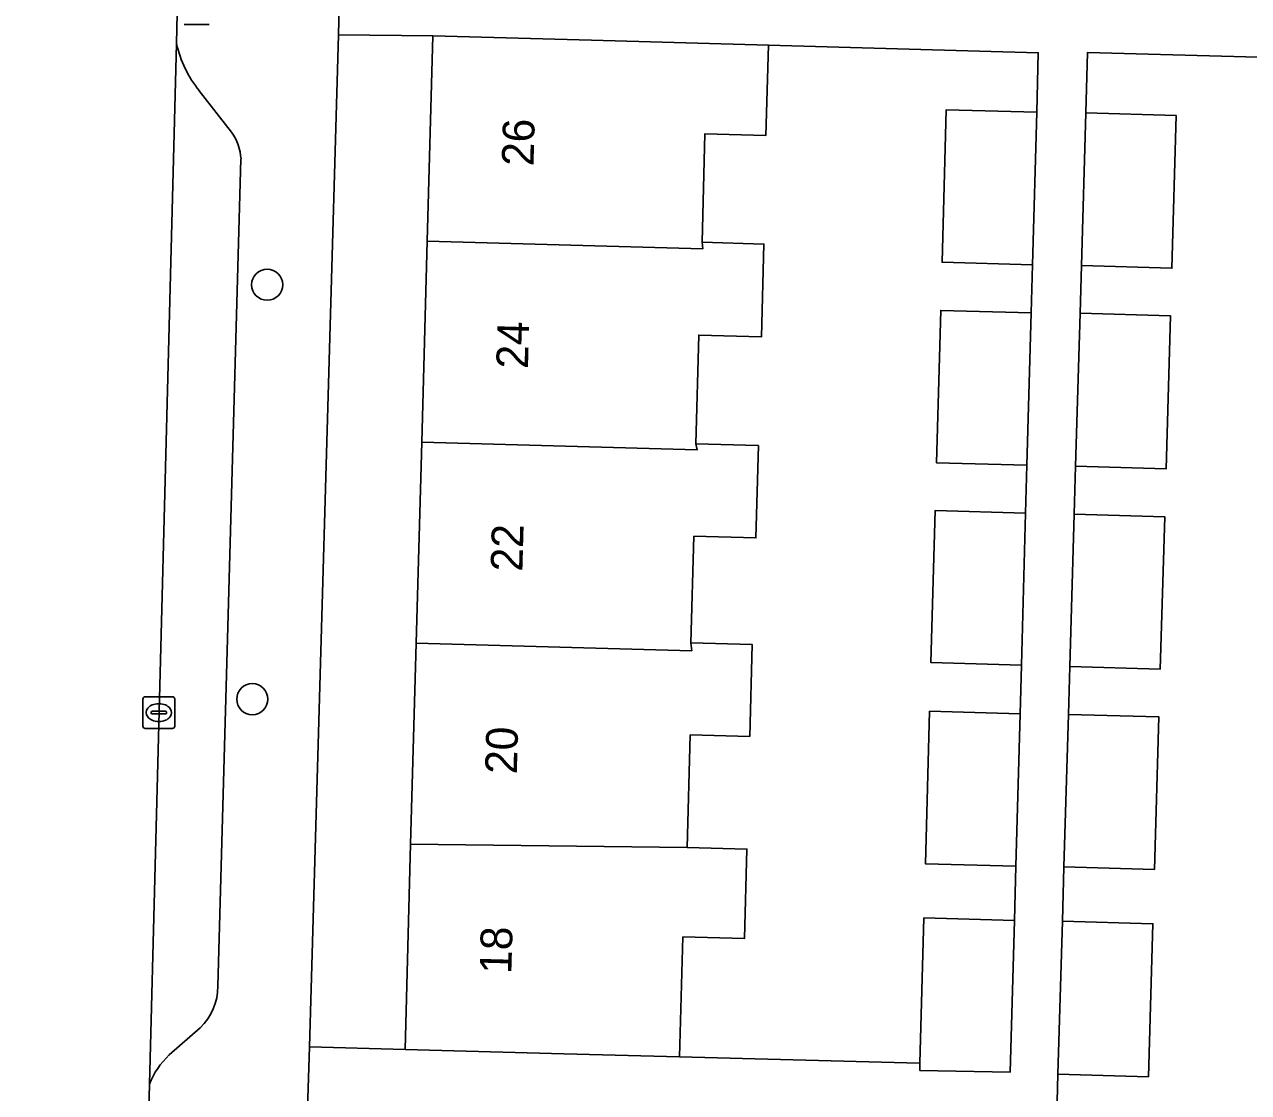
# Model space of a CAD drawing. Extents: x 162082 to 163401, y 388089 to 388636.
# Drawn here: x 162392.24 to 162430.78, y 388258.18 to 388291.79 of the extents above; entities that cross this region are included whole.
import ezdxf

# ---------------------------------------------------------------- set-up
doc = ezdxf.new("R2010")
doc.units = 0
for name, color, linetype in [('IMGEO_Boom', 7, 'Continuous'), ('IMGEO_Erf', 7, 'Continuous'), ('IMGEO_Kolk', 7, 'Continuous'), ('IMGEO_Lichtmast', 7, 'Continuous'), ('IMGEO_Pand', 7, 'Continuous'), ('IMGEO_Pand_nummerreeks', 7, 'Continuous'), ('IMGEO_Parkeervlak_open', 7, 'Continuous'), ('IMGEO_Rijbaan_lokaal_open', 7, 'Continuous'), ('IMGEO_Voetpad_open', 7, 'Continuous')]:
    doc.layers.add(name, color=color, linetype=linetype)

msp = doc.modelspace()

# ---------------------------------------------------------------- linework, layer by layer
at = {"layer": 'IMGEO_Boom'}
for centre in [(162399.883, 388283.598), (162399.416, 388270.555)]:
    msp.add_circle(centre, 0.489, dxfattribs=at)
at = {"layer": 'IMGEO_Erf'}
for points in [[(162404.576, 388272.316), (162404.75, 388278.644), (162404.924, 388284.971), (162405.101, 388291.43), (162402.125, 388291.466), (162401.214, 388259.609), (162404.225, 388259.534), (162404.402, 388265.988)], [(162423.765, 388276.414), (162423.806, 388277.918), (162420.957, 388277.997), (162421.09, 388282.793), (162423.939, 388282.714), (162423.98, 388284.228), (162421.132, 388284.307), (162421.264, 388289.105), (162424.113, 388289.026), (162424.164, 388290.901), (162415.664, 388291.139), (162415.586, 388288.296), (162413.669, 388288.349), (162413.575, 388284.934), (162415.526, 388284.881), (162415.445, 388281.959), (162413.473, 388282.013), (162413.379, 388278.589), (162415.353, 388278.535), (162415.273, 388275.632), (162413.321, 388275.685), (162413.228, 388272.326), (162415.156, 388272.273), (162415.077, 388269.381), (162413.206, 388269.433), (162413.108, 388265.889), (162414.987, 388265.837), (162414.91, 388263.019), (162412.972, 388263.072), (162412.868, 388259.296), (162420.029, 388259.112), (162420.436, 388259.102), (162420.562, 388263.672), (162423.411, 388263.594), (162423.458, 388265.3), (162420.609, 388265.378), (162420.742, 388270.177), (162423.591, 388270.099), (162423.633, 388271.629), (162420.784, 388271.707), (162420.916, 388276.492)]]:
    msp.add_lwpolyline(points, close=True, dxfattribs=at)
msp.add_lwpolyline([(162433.772, 388290.685), (162425.716, 388290.911), (162425.66, 388289.007), (162428.509, 388288.924), (162428.37, 388284.12), (162425.521, 388284.203), (162425.477, 388282.701), (162428.326, 388282.618), (162428.186, 388277.804), (162425.338, 388277.887), (162425.294, 388276.377), (162428.143, 388276.295), (162428.004, 388271.505), (162425.155, 388271.587), (162425.111, 388270.078), (162427.96, 388269.996), (162427.821, 388265.196), (162424.972, 388265.279), (162424.922, 388263.569), (162427.771, 388263.486), (162427.631, 388258.67), (162424.782, 388258.753), (162424.733, 388257.048)], dxfattribs=at)
at = {"layer": 'IMGEO_Kolk'}
for p, q in [((162395.972, 388269.707), (162395.972, 388270.559)), ((162396.047, 388270.633), (162396.899, 388270.633)), ((162396.46, 388270.413), (162396.485, 388270.413)), ((162396.973, 388270.559), (162396.973, 388269.707)), ((162396.231, 388270.127), (162396.231, 388270.139)), ((162396.669, 388270.09), (162396.271, 388270.09)), ((162396.274, 388270.176), (162396.672, 388270.176)), ((162396.715, 388270.139), (162396.715, 388270.127)), ((162396.899, 388269.633), (162396.047, 388269.633)), ((162396.483, 388269.853), (162396.458, 388269.853))]:
    msp.add_line(p, q, dxfattribs=at)
for points in [[(162395.972, 388269.707), (162395.972, 388270.559)], [(162396.047, 388270.633), (162396.899, 388270.633)], [(162396.973, 388270.559), (162396.973, 388269.707)], [(162396.899, 388269.633), (162396.047, 388269.633)]]:
    msp.add_lwpolyline(points, dxfattribs=at)
for centre, radius, start, end in [((162396.049, 388270.557), 0.0765, 91.552, 178.448), ((162396.049, 388270.557), 0.0765, 91.552, 178.448), ((162396.897, 388270.557), 0.0765, 1.552, 88.448), ((162396.897, 388270.557), 0.0765, 1.552, 88.448), ((162396.271, 388270.136), 0.0403, 85.8775, 175.7526), ((162396.268, 388270.126), 0.0366, 178.938, 274.7102), ((162396.672, 388270.133), 0.043, 264.8664, 352.4533), ((162396.676, 388270.138), 0.0386, 1.7309, 96.639), ((162396.049, 388269.709), 0.0765, 181.552, 268.448), ((162396.049, 388269.709), 0.0765, 181.552, 268.448), ((162396.897, 388269.709), 0.0765, 271.552, 358.448), ((162396.897, 388269.709), 0.0765, 271.552, 358.448)]:
    msp.add_arc(centre, radius, start, end, dxfattribs=at)
for centre, major_axis, ratio, start_param, end_param in [((162396.459, 388270.133), (-0.387, 0.002), 0.722429, 4.712389, 7.853982), ((162396.484, 388270.133), (-0.39, 0.002), 0.717154, 1.570796, 4.712389)]:
    msp.add_ellipse(centre, major_axis=major_axis, ratio=ratio, start_param=start_param, end_param=end_param, dxfattribs=at)
at = {"layer": 'IMGEO_Lichtmast'}
for p, q in [((162398.062, 388291.789), (162397.272, 388291.789)), ((162397.272, 388291.789), (162398.062, 388291.789))]:
    msp.add_line(p, q, dxfattribs=at)
at = {"layer": 'IMGEO_Pand'}
for points in [[(162413.575, 388284.934), (162413.669, 388288.349), (162415.586, 388288.296), (162415.664, 388291.139), (162410.1, 388291.292), (162405.101, 388291.43), (162404.924, 388284.971), (162413.596, 388284.734)], [(162424.113, 388289.026), (162421.264, 388289.105), (162421.132, 388284.307), (162423.98, 388284.228)], [(162425.66, 388289.007), (162425.521, 388284.203), (162428.37, 388284.12), (162428.509, 388288.924)], [(162404.75, 388278.644), (162413.423, 388278.407), (162413.379, 388278.589), (162413.473, 388282.013), (162415.445, 388281.959), (162415.526, 388284.881), (162413.575, 388284.934), (162413.596, 388284.734), (162404.924, 388284.971)], [(162423.939, 388282.714), (162421.09, 388282.793), (162420.957, 388277.997), (162423.806, 388277.918)], [(162425.477, 388282.701), (162425.338, 388277.887), (162428.186, 388277.804), (162428.326, 388282.618)], [(162413.228, 388272.326), (162413.321, 388275.685), (162415.273, 388275.632), (162415.353, 388278.535), (162413.379, 388278.589), (162413.423, 388278.407), (162404.75, 388278.644), (162404.576, 388272.316), (162413.25, 388272.079)], [(162423.765, 388276.414), (162420.916, 388276.492), (162420.784, 388271.707), (162423.633, 388271.629)], [(162425.294, 388276.377), (162425.155, 388271.587), (162428.004, 388271.505), (162428.143, 388276.295)], [(162413.228, 388272.326), (162413.25, 388272.079), (162404.576, 388272.316), (162404.402, 388265.988), (162413.108, 388265.889), (162413.206, 388269.433), (162415.077, 388269.381), (162415.156, 388272.273)], [(162423.591, 388270.099), (162420.742, 388270.177), (162420.609, 388265.378), (162423.458, 388265.3)], [(162425.111, 388270.078), (162424.972, 388265.279), (162427.821, 388265.196), (162427.96, 388269.996)], [(162404.402, 388265.988), (162404.225, 388259.534), (162409.224, 388259.396), (162412.868, 388259.296), (162412.972, 388263.072), (162414.91, 388263.019), (162414.987, 388265.837), (162413.108, 388265.889)], [(162423.411, 388263.594), (162420.562, 388263.672), (162420.436, 388259.102), (162420.43, 388258.871), (162423.28, 388258.82)], [(162424.922, 388263.569), (162424.782, 388258.753), (162427.631, 388258.67), (162427.771, 388263.486)]]:
    msp.add_lwpolyline(points, close=True, dxfattribs=at)
at = {"layer": 'IMGEO_Parkeervlak_open'}
for points in [[(162397.025, 388291.191), (162396.18, 388258.434)], [(162398.764, 388288.399), (162397.748, 388289.698)], [(162398.333, 388261.522), (162399.06, 388287.556)], [(162396.803, 388259.358), (162397.778, 388260.212)]]:
    msp.add_lwpolyline(points, dxfattribs=at)
for centre, radius, start, end in [((162400.73, 388292.064), 3.806, 193.2529, 218.4252), ((162397.434, 388287.459), 1.629, 3.429, 35.2661), ((162396.476, 388261.536), 1.857, 314.521, 359.5577), ((162398.418, 388257.597), 2.39, 132.5261, 159.4949)]:
    msp.add_arc(centre, radius, start, end, dxfattribs=at)
at = {"layer": 'IMGEO_Rijbaan_lokaal_open'}
for points in [[(162391.75, 388317.45), (162390.616, 388274.485), (162389.967, 388250), (162389.776, 388242.049), (162389.635, 388236.207), (162389.021, 388210.683), (162395.091, 388210.582), (162395.207, 388215.506), (162395.962, 388250), (162396.18, 388258.434), (162397.025, 388291.191)], [(162397.025, 388291.191), (162397.086, 388293.557), (162397.178, 388297.113), (162397.65, 388315.425), (162397.663, 388315.644), (162397.677, 388315.862)]]:
    msp.add_lwpolyline(points, dxfattribs=at)
at = {"layer": 'IMGEO_Voetpad_open'}
for points in [[(162399.079, 388257.704), (162401.158, 388257.665), (162401.214, 388259.609), (162402.125, 388291.466), (162402.164, 388292.833), (162400.237, 388292.887), (162400.351, 388296.587), (162400.146, 388296.769), (162397.178, 388297.113), (162397.086, 388293.557), (162397.025, 388291.191)], [(162402.164, 388292.833), (162402.125, 388291.466), (162405.101, 388291.43), (162410.1, 388291.292), (162415.664, 388291.139), (162424.164, 388290.901), (162424.113, 388289.026), (162423.98, 388284.228), (162423.939, 388282.714), (162423.806, 388277.918), (162423.765, 388276.414), (162423.633, 388271.629), (162423.591, 388270.099), (162423.458, 388265.3), (162423.411, 388263.594), (162423.28, 388258.82), (162420.43, 388258.871), (162420.436, 388259.102), (162420.029, 388259.112), (162412.868, 388259.296), (162409.224, 388259.396), (162404.225, 388259.534), (162401.214, 388259.609), (162401.158, 388257.665)], [(162424.733, 388257.048), (162424.782, 388258.753), (162424.922, 388263.569), (162424.972, 388265.279), (162425.111, 388270.078), (162425.155, 388271.587), (162425.294, 388276.377), (162425.338, 388277.887), (162425.477, 388282.701), (162425.521, 388284.203), (162425.66, 388289.007), (162425.716, 388290.911), (162433.772, 388290.685)], [(162397.748, 388289.698), (162398.764, 388288.399)], [(162399.06, 388287.556), (162398.333, 388261.522)], [(162397.778, 388260.212), (162396.803, 388259.358)], [(162396.18, 388258.434), (162395.962, 388250), (162395.207, 388215.506), (162395.091, 388210.582), (162395.032, 388208.499)]]:
    msp.add_lwpolyline(points, dxfattribs=at)
for centre, radius, start, end in [((162400.73, 388292.064), 3.806, 193.2529, 218.4252), ((162397.434, 388287.459), 1.629, 3.429, 35.2661), ((162396.476, 388261.536), 1.857, 314.521, 359.5577), ((162398.418, 388257.597), 2.39, 132.5261, 159.4949)]:
    msp.add_arc(centre, radius, start, end, dxfattribs=at)

# ---------------------------------------------------------------- texts
at = {"layer": 'IMGEO_Pand_nummerreeks'}
for s, p in [('26', (162408.269, 388287.324)), ('24', (162408.094, 388280.945)), ('22', (162407.919, 388274.562)), ('20', (162407.744, 388268.189)), ('18', (162407.571, 388261.901))]:
    msp.add_text(s, height=1, rotation=88.4268, dxfattribs=at).set_placement(p)

doc.saveas('drawing.dxf')
